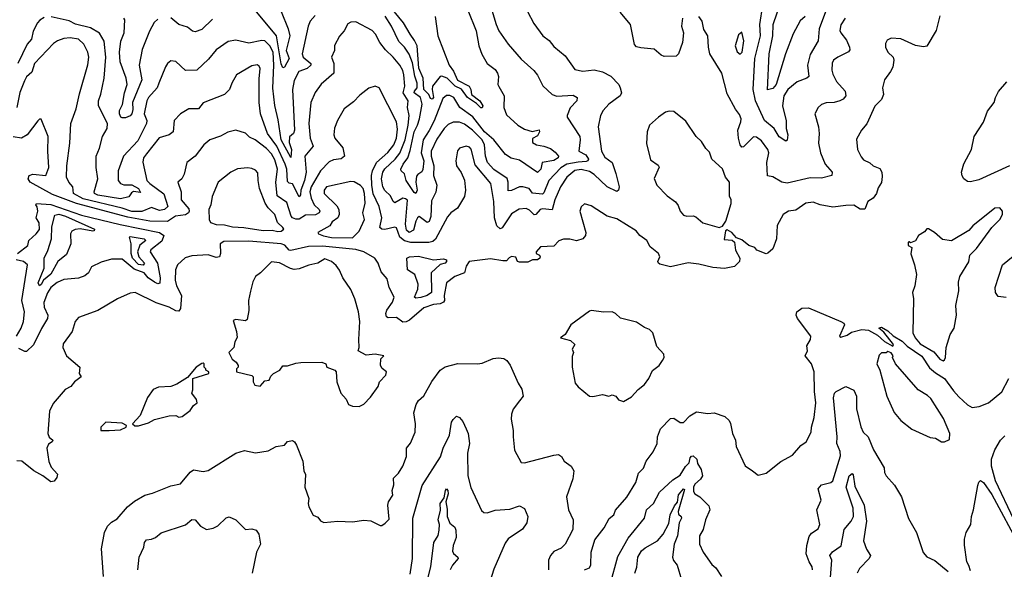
# Model space of a CAD drawing. Extents: x 1246230 to 1426786, y 660032 to 763141.
# Tile 432 of 566: x 1403423 to 1409493, y 688809 to 692195. Entities that reach past the tile are written whole.
import ezdxf

# ---------------------------------------------------------------- set-up
doc = ezdxf.new("R2010")
doc.units = 0

msp = doc.modelspace()

# ---------------------------------------------------------------- linework, layer by layer
at = {"layer": '0CON10XD'}
for points in [[(1405984.6, 692214.6), (1406000.3, 692095), (1406070.8, 691915), (1406097.1, 691877.1), (1406122.4, 691822.4), (1406193.3, 691785), (1406204.1, 691765), (1406207.7, 691735), (1406259.2, 691695), (1406277.6, 691665), (1406275, 691651.5), (1406265, 691651.8), (1406238.3, 691678.3), (1406183.6, 691715), (1406147.1, 691767.2), (1406106.7, 691785), (1406057.9, 691835), (1406025, 691847.3), (1406014.7, 691845.3), (1405968, 691785), (1405964.8, 691765), (1405973.9, 691715), (1405965, 691704.7), (1405955, 691710), (1405945.3, 691735), (1405914.4, 691765), (1405911.1, 691835), (1405882.8, 691897.2), (1405873.3, 692033.3), (1405857.8, 692067.8), (1405830.9, 692105), (1405789.3, 692175), (1405685, 692303.7)], [(1408415, 692308.6), (1408350.8, 692139.2), (1408344.4, 692065), (1408295, 691980), (1408279.6, 691915), (1408286.9, 691845), (1408275.3, 691834.7), (1408215, 691812.1), (1408158.8, 691765), (1408134.5, 691725.5), (1408126.1, 691665), (1408147.1, 691572.9), (1408147.1, 691525), (1408157.5, 691485), (1408155, 691452.5), (1408145, 691447.5), (1408105, 691474.4), (1408074.4, 691525), (1408013.5, 691573.5), (1407958.3, 691695), (1407944.4, 691765), (1407954.8, 691955), (1407990.5, 692095), (1407984.8, 692165), (1408003.3, 692285)], [(1408265, 692214.4), (1408235, 692187.8), (1408192, 692108), (1408143.7, 691985), (1408085.6, 691795), (1408065, 691771.9), (1408032.1, 691762.1), (1408042.9, 691985), (1408066.2, 692095), (1408068.8, 692165), (1408118.9, 692315)], [(1405035.4, 692245), (1405077.9, 692137.9), (1405087.9, 692095), (1405065.6, 692005), (1405083.8, 691955), (1405055, 691901.8), (1405045, 691898.5), (1405035, 691923.1), (1405005.8, 692095.8), (1404875, 692253.1)], [(1406326.9, 692275), (1406359.6, 692165), (1406377.4, 692127.4), (1406435, 692044.4), (1406515, 691951.1), (1406592.7, 691882.7), (1406615, 691853.1), (1406648.1, 691788.1), (1406705, 691734.4), (1406735, 691724.5), (1406835, 691730.5), (1406860, 691715), (1406857.1, 691695), (1406817, 691653), (1406797.8, 691605), (1406798.9, 691595), (1406876.5, 691475), (1406879.1, 691455), (1406869.2, 691385), (1406912.4, 691362.4), (1406930, 691335), (1406926.2, 691325), (1406915, 691320.8), (1406865, 691317.5), (1406795, 691305.1), (1406758.3, 691281.7), (1406685.2, 691205), (1406655, 691129.1), (1406645, 691119.4), (1406585, 691127.3), (1406564.2, 691154.2), (1406525, 691166.1), (1406505, 691165.3), (1406455, 691143.5), (1406435, 691141.4), (1406435.3, 691194.7), (1406427.2, 691217.2), (1406345, 691271.2), (1406306.7, 691315), (1406294.5, 691355), (1406288.4, 691425), (1406274.2, 691455), (1406215, 691514.8), (1406165, 691551.1), (1406135, 691563.5), (1406095, 691564.6), (1406065, 691549.5), (1406040, 691525), (1405995, 691460), (1405960, 691385), (1405959, 691355), (1405975.9, 691295), (1405973.8, 691235), (1405995.4, 691175), (1405988.2, 691131.8), (1405961.7, 691078.3), (1405956.7, 690983.3), (1405947.6, 690952.4), (1405935, 690946.3), (1405885, 690982.1), (1405875, 690975.2), (1405865, 690953.4), (1405850.6, 690899.4), (1405825, 690884.5), (1405808.2, 690898.2), (1405800.4, 690935), (1405813.2, 691083.2), (1405802.4, 691092.4), (1405785, 691094.7), (1405735, 691067.8), (1405725, 691075.7), (1405709.2, 691109.2), (1405673.3, 691143.3), (1405660.7, 691165), (1405653.8, 691215), (1405661.5, 691255), (1405673.7, 691276.3), (1405738.7, 691335), (1405766.6, 691373.4), (1405799.7, 691455), (1405818.4, 691545), (1405824.1, 691604.1), (1405813.2, 691655), (1405817.6, 691695), (1405787.8, 691745), (1405797.4, 691785), (1405792, 691855), (1405785, 691881.4), (1405766, 691914), (1405725.2, 691965.2), (1405678.6, 692008.6), (1405642.2, 692055), (1405617.1, 692105), (1405595, 692129.2), (1405495, 692182), (1405465, 692179.2), (1405445, 692168.8), (1405424.1, 692125.9), (1405395, 692093.8), (1405364.4, 692035.6), (1405363.3, 692005), (1405345.7, 691965), (1405358.9, 691925), (1405359.2, 691865), (1405281.3, 691798.7), (1405245, 691747.1), (1405217.3, 691685), (1405205.9, 691555), (1405214, 691466), (1405232.7, 691415), (1405181.5, 691355), (1405188.2, 691255), (1405178.3, 691205), (1405157, 691145), (1405154.5, 691115.5), (1405145, 691104.4), (1405104.6, 691184.6)], [(1406185, 692254.2), (1406236.7, 692126.7), (1406253.5, 692035), (1406271.9, 691981.9), (1406305, 691924.2), (1406355, 691887.5), (1406369.2, 691865), (1406375.6, 691845), (1406370.6, 691795), (1406377, 691783), (1406410.4, 691725), (1406407.5, 691655), (1406425, 691608.5), (1406493.8, 691545), (1406535, 691520.2), (1406583.2, 691506.8), (1406625, 691517.5), (1406628.4, 691505), (1406615, 691479.1), (1406585, 691462.5), (1406585, 691439.4), (1406608, 691425), (1406655, 691416.7), (1406695, 691401.1), (1406725, 691378.9), (1406744, 691355), (1406742, 691345), (1406715, 691327.3), (1406643.6, 691315), (1406636.5, 691273.5), (1406615, 691252.9), (1406505, 691329.2), (1406453, 691343), (1406418.1, 691365), (1406345.9, 691455), (1406288, 691505), (1406216.5, 691596.5), (1406135.8, 691655), (1406098.7, 691715), (1406075, 691727.6), (1406055, 691728.3), (1406031.3, 691708.7), (1405977.4, 691572.6), (1405948.2, 691511.8), (1405910.5, 691455), (1405898.6, 691375), (1405914.2, 691325), (1405908.1, 691271.9), (1405901.8, 691258.2), (1405877.6, 691242.4), (1405869.8, 691230.2), (1405865.6, 691195), (1405873.6, 691145), (1405865, 691123.8), (1405855, 691130), (1405806.5, 691205), (1405794.5, 691244.5), (1405775, 691263.8), (1405773.6, 691273.6), (1405786.8, 691305), (1405814.8, 691345), (1405831.1, 691388.9), (1405854.9, 691505.1), (1405876.1, 691545), (1405887.7, 691585), (1405904, 691675), (1405894.3, 691715), (1405855.2, 691745), (1405856.3, 691755), (1405873.8, 691775), (1405874.2, 691805), (1405858, 691848), (1405845, 691929.6), (1405823.2, 691983.2), (1405795, 692025.3), (1405760.9, 692060.9), (1405714.8, 692155), (1405675.9, 692215.9)], [(1406554.3, 692245), (1406592, 692172), (1406647.1, 692095), (1406687.7, 692067.7), (1406715, 692030), (1406785, 691973.1), (1406845, 691888.6), (1406895, 691877.7), (1406965, 691886.9), (1407015, 691874.7), (1407066.3, 691846.3), (1407115.6, 691795), (1407125.3, 691775.3), (1407132.7, 691745), (1407125.5, 691725), (1407055, 691673.8), (1407019.1, 691635), (1407003.9, 691605), (1406988.5, 691535), (1407009, 691385), (1407029.2, 691349.2), (1407075.5, 691315), (1407098, 691248)], [(1407508.8, 692205), (1407502.5, 692155), (1407514.3, 692115), (1407509.4, 692055), (1407484.5, 691985.5), (1407469.1, 691970.9), (1407395, 691968.6), (1407376.7, 691976.7), (1407335, 692014.2), (1407251.2, 692021.2), (1407225, 692028.8), (1407213, 692043), (1407188.8, 692165), (1407125, 692241.8)], [(1409095, 692219.2), (1409072, 692128), (1409015, 692031.4), (1408995, 692027.1), (1408946, 692036), (1408855, 692078), (1408795, 692082), (1408771.2, 692068.8), (1408760.7, 692049.3), (1408760.8, 692025), (1408774.3, 691995), (1408808.6, 691965), (1408812.2, 691945), (1408805, 691902.5), (1408792, 691875), (1408754.2, 691825), (1408742.5, 691775), (1408747.5, 691735), (1408736.3, 691703.7), (1408695, 691662), (1408646.1, 691553.9), (1408612.9, 691515), (1408581.7, 691458.3), (1408587.8, 691395), (1408610.5, 691350.5), (1408625, 691332.5), (1408663.2, 691313.2), (1408684.5, 691294.5), (1408725, 691278.8), (1408737.5, 691255), (1408738.8, 691228.8), (1408735, 691192.5), (1408715, 691160), (1408704, 691125), (1408684.4, 691095.6), (1408652, 691075), (1408632.4, 691027.6), (1408605, 691026.9), (1408565, 691051.9), (1408515, 691051.2), (1408435, 691039.4), (1408357.5, 691055), (1408315, 691071.9), (1408270, 691065), (1408208.2, 691021.8), (1408162.5, 691015), (1408128.8, 690995), (1408093.5, 690926.5), (1408087.5, 690845), (1408065.9, 690784.1), (1408035, 690757.5), (1408025, 690753.3), (1407967.5, 690775), (1407955, 690792.5), (1407917.5, 690805), (1407875, 690838.8), (1407841.2, 690851.2), (1407812.5, 690885), (1407785, 690900), (1407773.3, 690895), (1407765, 690840), (1407815, 690837.5), (1407830, 690825), (1407836.7, 690775), (1407862.5, 690725), (1407860, 690705), (1407830, 690675), (1407767.6, 690662.4), (1407695, 690668.1), (1407610.5, 690689.5), (1407543, 690697), (1407435, 690673.5), (1407369.7, 690689.7), (1407360, 690695), (1407357.1, 690705), (1407368.5, 690735), (1407360.9, 690755), (1407310, 690795), (1407289.2, 690835), (1407245, 690865.8), (1407224, 690895), (1407105, 690967.5), (1407045, 690984.2), (1406945, 691048), (1406905, 691060), (1406885, 691042.5), (1406876.2, 691015), (1406912.5, 690885), (1406910.8, 690865), (1406895.5, 690844.5), (1406855, 690833.3), (1406815, 690843.3), (1406775, 690842.2), (1406747.5, 690832.5), (1406715, 690800), (1406633.3, 690795), (1406607.5, 690765), (1406607.5, 690755), (1406627.5, 690745), (1406632.5, 690735), (1406630, 690725), (1406615, 690716.2), (1406585, 690716.2), (1406555, 690701.4), (1406505, 690701.1), (1406491.9, 690705), (1406482, 690732), (1406455.6, 690735.6), (1406441.1, 690728.9), (1406425, 690710), (1406400.5, 690709.5), (1406325, 690721.8), (1406193.8, 690705), (1406175, 690676.7), (1406164.3, 690635.7), (1406106.4, 690613.6), (1406053.3, 690575), (1406039.1, 690495), (1406041.1, 690465), (1406035.3, 690455), (1406015, 690444.8), (1405975, 690440.5), (1405915, 690420.3), (1405825.7, 690344.3), (1405805, 690333.5), (1405785, 690331.6), (1405745, 690360.9), (1405695, 690358.8), (1405683.6, 690365), (1405680.3, 690385), (1405686.6, 690405), (1405720.5, 690455), (1405731.2, 690485), (1405700, 690545), (1405689.2, 690599.2), (1405651.9, 690641.9), (1405632.5, 690695), (1405612.9, 690725), (1405545.5, 690765.5), (1405495, 690779.7), (1405289.1, 690799.1), (1405202.8, 690797.2), (1405095, 690772.4), (1405085, 690775.4), (1405056.8, 690806.8), (1405034.7, 690814.7), (1404835, 690830.7), (1404681.5, 690828.5), (1404658, 690815), (1404661.8, 690755), (1404655, 690734.3), (1404635, 690729.4), (1404585, 690745.8), (1404485, 690739.5), (1404442.9, 690727.1), (1404395, 690684.2), (1404382.9, 690655), (1404380.6, 690590.6), (1404390, 690555), (1404420.5, 690495), (1404413.4, 690416.6), (1404405, 690400), (1404385, 690400.6), (1404345, 690423.6), (1404265, 690450.8), (1404135, 690514.2), (1404105, 690510.8), (1404026.7, 690475), (1403905, 690404.5), (1403785, 690361.2), (1403766, 690335), (1403745.7, 690274.3), (1403691.2, 690198.8), (1403690, 690175), (1403712, 690125), (1403793.3, 690055), (1403790, 690015), (1403801.2, 689995), (1403761.2, 689965), (1403738.8, 689935), (1403703.7, 689916.3), (1403630.2, 689829.8), (1403607, 689783), (1403595.6, 689645), (1403604.2, 689624.2), (1403626.7, 689605), (1403623.3, 689595), (1403600.6, 689579.4), (1403591.4, 689555), (1403603, 689473), (1403617.7, 689437.7), (1403656.7, 689395), (1403652.5, 689375), (1403635, 689352.5), (1403615, 689347.5), (1403565.8, 689385.8), (1403510, 689415), (1403436.1, 689476.1), (1403405, 689477.5)], [(1403575, 692208.7), (1403546.9, 692193.1), (1403533.3, 692176.7), (1403506.5, 692125), (1403496.2, 692075), (1403470, 692045), (1403411.3, 691925)], [(1405245, 692221.4), (1405213.5, 692185), (1405202.1, 692155), (1405165.3, 691985), (1405170.3, 691965), (1405218.5, 691925), (1405217.8, 691915), (1405195.1, 691894.9), (1405144.4, 691875), (1405115, 691821.2), (1405105.3, 691765), (1405117.4, 691515), (1405111.1, 691495), (1405086.3, 691473.7), (1405085, 691438.8), (1405097.9, 691395), (1405095, 691346.2), (1405035, 691455.6), (1405017.5, 691577.5), (1404996.5, 691666.5), (1404983.5, 691773.5), (1404990, 691915), (1404985.8, 691995), (1404965, 692034.7), (1404935, 692064.7), (1404915, 692067.9), (1404835, 692050.7), (1404755, 692068.5), (1404708.8, 692061.2), (1404635, 692008.9), (1404587.9, 691952.1), (1404515, 691883.8), (1404445, 691881.4), (1404385, 691938), (1404355, 691940.8), (1404335, 691926.2), (1404322, 691905), (1404281.5, 691805), (1404271.2, 691775), (1404217.5, 691715), (1404207.5, 691695), (1404191, 691615), (1404206.8, 691575), (1404205.4, 691555), (1404151.7, 691448.3), (1404063.5, 691355), (1404029.6, 691265), (1404031, 691205), (1404044.8, 691185), (1404065, 691177.5), (1404115, 691178.3), (1404155, 691155.6), (1404168.8, 691131.2), (1404125, 691137.1), (1404111.9, 691128.1), (1404096.3, 691103.7), (1404045, 691090.8), (1403905.5, 691114.5), (1403883.4, 691125), (1403881.5, 691135), (1403905.5, 691215), (1403894.4, 691284.4), (1403894.7, 691355), (1403915, 691404.4), (1403933.3, 691475), (1403962.7, 691525), (1403964.3, 691555), (1403908.1, 691665), (1403908.5, 691695), (1403923.9, 691736.1), (1403944.1, 691835), (1403954.7, 691965), (1403943.7, 692063.7), (1403915, 692112.5), (1403858.6, 692145), (1403768.1, 692168.1), (1403729, 692189), (1403618.1, 692211.9)], [(1404275, 692198.2), (1404252.2, 692177.8), (1404223.8, 692125), (1404178.8, 692011.2), (1404160, 691915), (1404176.3, 691825), (1404119.4, 691685), (1404121, 691641), (1404115.1, 691614.9), (1404105, 691602.9), (1404075, 691590.5), (1404055, 691589.7), (1404047.6, 691595), (1404039.2, 691615), (1404039.3, 691635), (1404057.4, 691672.6), (1404069.2, 691745), (1404085.8, 691795), (1404078.7, 691835), (1404042, 691935), (1404037.8, 691995), (1404047.3, 692062.7), (1404066.7, 692115), (1404071.1, 692195), (1404065, 692204.2)], [(1404610.8, 692199.1), (1404545, 692135.6), (1404505, 692120.4), (1404487.5, 692125), (1404458.1, 692148.1), (1404405, 692165.6), (1404355, 692206.2)], [(1408512.7, 692205), (1408485, 692163.1), (1408479.3, 692129.3), (1408484.3, 692114.3), (1408519.1, 692069.1), (1408539.2, 692025), (1408539.7, 692010.3), (1408532.1, 691997.9), (1408465.8, 691965), (1408440, 691945), (1408432.6, 691927.4), (1408428.9, 691885), (1408435, 691858.6), (1408457.7, 691815), (1408511.9, 691755), (1408515.6, 691725), (1408500, 691705), (1408478.8, 691695), (1408444.5, 691685.5), (1408395, 691682.7), (1408365, 691671.9), (1408344.4, 691655), (1408325.5, 691614.5), (1408347.8, 691535), (1408352.1, 691495), (1408347.8, 691435), (1408360.3, 691375), (1408388.2, 691305), (1408430.6, 691255), (1408430, 691235), (1408365, 691218.9), (1408295, 691221.8), (1408155, 691187.9), (1408121.4, 691195), (1408065, 691226.2), (1408032.2, 691232.2), (1408029.4, 691315), (1408041.2, 691375), (1408035, 691395.5), (1407995, 691449.1), (1407965, 691470.8), (1407946.2, 691473.8), (1407885, 691412.5), (1407875, 691410.8), (1407863.6, 691425), (1407853.3, 691465), (1407850.9, 691515), (1407869.5, 691565), (1407870.8, 691585), (1407861.2, 691611.2), (1407835, 691643.3), (1407785, 691737.5), (1407751.5, 691865), (1407678.1, 691985), (1407669.1, 692025), (1407665.6, 692095), (1407640.8, 692135), (1407629.2, 692185), (1407608.8, 692215)], [(1405104.6, 691184.6), (1405085, 691188.9), (1405075, 691198.5), (1405069, 691275), (1405060.1, 691305), (1405007.3, 691415), (1404951.1, 691495), (1404907.2, 691615), (1404898.7, 691685), (1404898.6, 691831.4), (1404905.5, 691895), (1404899.5, 691909.5), (1404886.6, 691916.6), (1404855, 691910.6), (1404760, 691855), (1404730, 691805), (1404716, 691765), (1404686.2, 691735), (1404555, 691682), (1404525, 691645.8), (1404466, 691646), (1404415, 691614.3), (1404375.4, 691574.6), (1404369.5, 691505), (1404344.8, 691485.2), (1404283.4, 691466.6), (1404205, 691368.4), (1404187.1, 691345), (1404182.6, 691317.4), (1404207.1, 691205), (1404224.7, 691185), (1404312.5, 691122.5), (1404336.6, 691045), (1404316.2, 691025), (1404285, 691019.7), (1404235, 691037.3), (1404176.9, 691013.1), (1404115, 691013.2), (1404055, 691034), (1403815, 691092.1), (1403755.4, 691125), (1403750, 691165), (1403725.4, 691195), (1403712.5, 691225), (1403713.5, 691295), (1403731.6, 691435), (1403739.1, 691555), (1403771.8, 691645), (1403791.3, 691738.7), (1403843.8, 691916.2), (1403848.4, 691965), (1403843.6, 691995), (1403818.4, 692045), (1403785, 692074.7), (1403735, 692084.2), (1403695, 692079.1), (1403655.7, 692065), (1403632.4, 692047.6), (1403515.3, 691924.7), (1403497.5, 691872.5), (1403465, 691843.5), (1403452.2, 691817.8), (1403424.2, 691745.8), (1403406.1, 691653.9)], [(1407865, 691983.3), (1407876.9, 691995), (1407887.5, 692065), (1407875, 692117.5), (1407855, 692102.5), (1407833.1, 692035), (1407845, 691996.7), (1407865, 691983.3)], [(1407098, 691248), (1407118.8, 691165), (1407114.5, 691145.5), (1407105, 691137.5), (1407045, 691165.8), (1406965, 691240.5), (1406935, 691259), (1406885, 691272.6), (1406844.6, 691265.4), (1406795, 691224), (1406756.8, 691165), (1406722, 691085), (1406705, 691023.8), (1406645, 691030.7), (1406632.2, 691025), (1406605, 690995.5), (1406595, 690993.1), (1406565, 691022.3), (1406545, 691032.5), (1406501.2, 691028.8), (1406455, 690999.5), (1406396.9, 690913.1), (1406385, 690907.5), (1406364.7, 690925), (1406349.3, 690975), (1406345.7, 691075), (1406326.9, 691185), (1406231.8, 691301.8), (1406206.6, 691396.6), (1406195, 691410.6), (1406175.5, 691415.5), (1406135, 691402.9), (1406122.8, 691387.2), (1406111.9, 691325), (1406115.7, 691295.7), (1406144.4, 691254.4), (1406165.5, 691205.5), (1406172.2, 691145), (1406164.4, 691105), (1406122.9, 691035), (1406080, 691005), (1406059.4, 690980.6), (1405986.2, 690843.8), (1405970.7, 690829.3), (1405945, 690822.2), (1405835, 690823.1), (1405795, 690831.9), (1405766, 690855), (1405745, 690913.5), (1405735, 690916), (1405675, 690902.2), (1405655.2, 690905.2), (1405643.9, 690915), (1405654.8, 690975), (1405639.2, 691045), (1405603, 691123), (1405593.1, 691175), (1405590.9, 691235), (1405598, 691265), (1405622.5, 691315), (1405692.7, 691377.3), (1405728.5, 691425), (1405745.9, 691465), (1405751.3, 691521.3), (1405746.8, 691566.8), (1405640, 691775), (1405615, 691785.6), (1405575, 691774.2), (1405519.8, 691730.2), (1405481.5, 691688.5), (1405423.9, 691646.1), (1405382.2, 691575), (1405363.8, 691526.2), (1405359.3, 691485), (1405366.2, 691465), (1405415.3, 691405), (1405425.3, 691355), (1405405, 691337.2), (1405358, 691332), (1405330.9, 691319.1), (1405277.9, 691265), (1405219, 691165), (1405212.6, 691135), (1405220.5, 691095), (1405237.5, 691055), (1405268.8, 691025), (1405273.1, 691015), (1405268.5, 691005), (1405246.3, 690993.7), (1405185, 690990.6), (1405145, 690967), (1405126, 690966), (1405105, 690974.8), (1405096.7, 690985), (1405069, 691069), (1405009.5, 691109.5), (1405002.2, 691195), (1405013.2, 691275), (1404995, 691331.1), (1404975, 691368.3), (1404945, 691401.4), (1404875, 691454), (1404840.6, 691470.6), (1404815, 691495.6), (1404755, 691514.2), (1404706.8, 691503.2), (1404661.7, 691478.3), (1404595, 691454.3), (1404558.6, 691425), (1404505.4, 691354.6), (1404454.4, 691315.6), (1404437.3, 691242.7), (1404422, 691215), (1404397.5, 691195), (1404418.7, 691135), (1404419.1, 691085), (1404465, 691030), (1404468.3, 691015), (1404463.1, 691005), (1404445, 690992.6), (1404383.5, 690985), (1404335, 690951.9), (1404225.4, 690954.6), (1404089.5, 690979.5), (1403772.6, 691062.6), (1403625, 691117.3), (1403487.5, 691195), (1403476.2, 691215), (1403481.2, 691235), (1403505, 691242.5), (1403585, 691234.6), (1403603.1, 691285), (1403596, 691385), (1403598.5, 691475), (1403555, 691582.5), (1403545, 691582.5), (1403535, 691572.5), (1403470, 691485), (1403435, 691465.9), (1403382.6, 691472.6)], [(1409525.4, 691294.6), (1409335, 691208.5), (1409285, 691196.9), (1409265, 691199.2), (1409244.2, 691215), (1409232.4, 691232.4), (1409228.5, 691255), (1409243.7, 691306.4), (1409291.5, 691395), (1409306.9, 691475), (1409365.3, 691564.7), (1409388.6, 691631.4), (1409430, 691685), (1409437.5, 691715), (1409457, 691753), (1409508.6, 691811.4)], [(1407735, 690914), (1407756.4, 690923.6), (1407775.9, 690954.1), (1407808.1, 691061.9), (1407808, 691085), (1407797.7, 691107.7), (1407798.2, 691195), (1407774.4, 691225), (1407755.4, 691275.4), (1407690.8, 691335), (1407675, 691380), (1407652.1, 691402.1), (1407626.2, 691445), (1407594, 691475), (1407530.3, 691570.3), (1407455, 691629.2), (1407427.7, 691632.3), (1407405, 691626), (1407360, 691595), (1407306.2, 691545), (1407292, 691505), (1407287, 691433), (1407312.3, 691332.3), (1407358.8, 691298.8), (1407366.1, 691286.1), (1407333.9, 691216.1), (1407350, 691175), (1407415, 691110), (1407465, 691074), (1407481.4, 691051.4), (1407495.5, 691015), (1407515, 690991.9), (1407535, 690985.7), (1407575, 690987.1), (1407590.7, 690980.7), (1407635, 690943.3), (1407735, 690914)], [(1405015, 690889.7), (1405035, 690893.2), (1405050.4, 690905), (1405045.9, 690915), (1405012.1, 690945), (1404996.9, 690995), (1404955.2, 691035.2), (1404936.8, 691065), (1404901.8, 691155), (1404892.2, 691205), (1404891.5, 691251.5), (1404877.6, 691267.6), (1404855, 691278.9), (1404826.8, 691283.2), (1404765, 691276.9), (1404723.9, 691256.1), (1404646.5, 691195), (1404610.6, 691105), (1404602.1, 691055), (1404589.1, 691025), (1404590.5, 690965), (1404600, 690945), (1404635, 690932.5), (1404685, 690932.2), (1404735, 690918), (1404804.5, 690914.4), (1404925, 690897.2), (1404978.5, 690898.5), (1405015, 690889.7)], [(1405475, 690851.9), (1405515, 690891.9), (1405548.9, 690965), (1405537.8, 691005), (1405553.8, 691065), (1405549.5, 691125), (1405540, 691155), (1405525, 691173.3), (1405485, 691195.6), (1405465, 691199.1), (1405315, 691164.5), (1405300.8, 691145), (1405300.9, 691125), (1405378.3, 691048.3), (1405391.4, 691025), (1405392.8, 690995), (1405384, 690975), (1405349.6, 690950.4), (1405335.3, 690924.8), (1405260, 690885), (1405265.8, 690875), (1405295, 690863.3), (1405345, 690853.8), (1405475, 690851.9)], [(1403408.9, 690755), (1403472.5, 690805), (1403479.6, 690835), (1403525.4, 690875), (1403545, 690902.5), (1403543.2, 690943.2), (1403525.5, 690975), (1403535.5, 691015), (1403531.7, 691041.7), (1403522.5, 691055), (1403526.7, 691063.3), (1403615, 691057.6), (1403805, 690991.2), (1404042.7, 690932.7), (1404284.1, 690884.1), (1404311.4, 690865), (1404300, 690830), (1404231.9, 690778.1), (1404226.7, 690765), (1404272.8, 690695), (1404289.1, 690605), (1404287.4, 690572.6), (1404275, 690568.1), (1404255, 690577.3), (1404215.7, 690605.7), (1404191.2, 690635), (1404128.6, 690658.6), (1404055, 690720.6), (1403989.3, 690720.7), (1403925, 690700.5), (1403865, 690672.9), (1403847.3, 690635), (1403825, 690617.5), (1403785, 690602.4), (1403695, 690595.4), (1403655, 690575.3), (1403615, 690544.6), (1403595, 690513.1), (1403572, 690452), (1403574.1, 690424.1), (1403595.7, 690375), (1403594.8, 690355.2), (1403557.5, 690292.5), (1403508, 690192), (1403465, 690151.9), (1403455, 690150)], [(1409115, 690092.9), (1409125, 690100), (1409130, 690115), (1409134.3, 690175), (1409159.2, 690255), (1409183.8, 690295), (1409198.6, 690375), (1409193.3, 690435), (1409212.5, 690525), (1409210.9, 690579.1), (1409217.9, 690612.1), (1409275, 690703.3), (1409279.2, 690745), (1409322, 690785), (1409415.7, 690914.3), (1409465, 690963.3), (1409482, 690995), (1409482, 691015), (1409465, 691036.2), (1409435, 691034), (1409298.8, 690925), (1409275, 690896.7), (1409167.9, 690832.1), (1409110.9, 690840.9), (1409062.5, 690885), (1409025, 690907.5), (1409015, 690907.5), (1409001.7, 690888.3), (1408963.3, 690865), (1408945, 690833.3), (1408915, 690820), (1408907, 690827), (1408900, 690825), (1408900, 690805), (1408921.7, 690791.7), (1408917, 690753), (1408940, 690685), (1408952.2, 690625), (1408940.9, 690555), (1408926.9, 690515), (1408932.2, 690475), (1408928.2, 690265), (1408943.3, 690235), (1408975, 690198.8), (1409059.1, 690149.1), (1409095, 690104.5), (1409115, 690092.9)], [(1403545, 690555.7), (1403537.9, 690575), (1403573, 690665), (1403573.2, 690725), (1403596.2, 690773.8), (1403618.5, 690845), (1403620.7, 690919.3), (1403639.8, 690990.2), (1403663.9, 690996.1), (1403705, 690985.6), (1403883.3, 690905), (1403882.5, 690895), (1403875, 690892.5), (1403795, 690906.7), (1403765, 690903), (1403745, 690891.6), (1403735.7, 690875), (1403738.7, 690815), (1403710.8, 690749.2), (1403657.5, 690705), (1403615, 690627.6), (1403569.1, 690590.9), (1403555, 690564.6), (1403545, 690555.7)], [(1404185, 690683.2), (1404155, 690687.3), (1404119.5, 690725), (1404111, 690755), (1404110.1, 690815), (1404100, 690855), (1404105, 690860), (1404190.6, 690845), (1404200.8, 690835), (1404164.5, 690805.5), (1404150.3, 690765), (1404156.8, 690735), (1404191.6, 690695), (1404185, 690683.2)], [(1409505, 690483.3), (1409455, 690489.2), (1409438.1, 690515), (1409435.5, 690545), (1409481.2, 690685), (1409635, 690810)], [(1405865, 690479.2), (1405856.7, 690485), (1405877.1, 690535), (1405879.8, 690565), (1405859.8, 690625), (1405814.7, 690655), (1405810.6, 690725), (1405826.6, 690733.4), (1405881.6, 690738.4), (1405975, 690715.8), (1406035, 690722), (1406055, 690715.8), (1406054.3, 690705), (1406045, 690696.1), (1406015, 690686.1), (1405960.2, 690635), (1405962, 690515), (1405934.7, 690495), (1405895, 690483.6), (1405865, 690479.2)], [(1403403.1, 690245), (1403432.7, 690295), (1403446.6, 690335), (1403452.7, 690395), (1403435.9, 690465), (1403471.1, 690685), (1403447.5, 690705), (1403401.2, 690715)], [(1405515, 689812.5), (1405544.1, 689825.9), (1405585, 689870), (1405633.3, 689935), (1405641.2, 689965), (1405681.2, 690005), (1405683.8, 690025), (1405656.8, 690046.8), (1405648, 690065), (1405650, 690105), (1405667.5, 690125), (1405615, 690134.5), (1405558.1, 690128.1), (1405510, 690155), (1405516.7, 690175), (1405512.9, 690225), (1405519.4, 690335), (1405511.4, 690395), (1405488.9, 690475), (1405465, 690532), (1405414.4, 690605), (1405395, 690651.2), (1405375, 690680.8), (1405345, 690705.6), (1405305, 690721.4), (1405260, 690695), (1405205, 690682.5), (1405145, 690660), (1405115, 690656.2), (1405092, 690662), (1405025, 690698.1), (1404975, 690703.8), (1404906.7, 690635), (1404877, 690613), (1404859.7, 690580.3), (1404846.9, 690523.1), (1404834.5, 690465), (1404835.8, 690404.2), (1404825, 690347.5), (1404815, 690340), (1404755, 690347.5), (1404738.3, 690341.7), (1404760, 690275), (1404763.6, 690236.4), (1404750, 690210), (1404743.3, 690175), (1404712.5, 690145), (1404733.9, 690103.9), (1404757.5, 690085), (1404770, 690065), (1404770, 690055), (1404760, 690045), (1404760, 690025), (1404853.6, 690003.6), (1404862.5, 689995), (1404862.5, 689965), (1404873.6, 689943.6), (1404905, 689937.5), (1404935, 689970), (1404960, 689975), (1404970.7, 689999.3), (1404987.5, 690015), (1405026.7, 690035), (1405045, 690062.5), (1405075, 690062.5), (1405125, 690080), (1405156.1, 690083.9), (1405286.1, 690086.1), (1405310, 690075), (1405317.5, 690055), (1405365, 690036.7), (1405373.3, 690025), (1405378.8, 689965), (1405403.3, 689895), (1405435, 689857.5), (1405450, 689825), (1405475, 689813.3), (1405515, 689812.5)], [(1406905, 688806.7), (1406935, 688817.5), (1406943.6, 688836.4), (1406945.7, 688915), (1406968.7, 688991.3), (1407026.2, 689065), (1407057.7, 689122.3), (1407086.7, 689145), (1407096.4, 689173.6), (1407165, 689254.2), (1407221.9, 689345), (1407237.6, 689402.4), (1407267.6, 689432.4), (1407285.8, 689475), (1407328, 689532), (1407352, 689585), (1407354.2, 689625), (1407372.5, 689675), (1407435, 689737.5), (1407455, 689740.8), (1407495, 689714.3), (1407515, 689713.1), (1407555, 689753.8), (1407595, 689780), (1407665, 689770), (1407705, 689772.5), (1407769.7, 689749.7), (1407796.2, 689725), (1407805, 689707.5), (1407818, 689645), (1407836.2, 689605), (1407840, 689565), (1407895, 689447.5), (1407941.2, 689415), (1407975, 689390), (1408025, 689401.2), (1408115, 689472.5), (1408187, 689513), (1408237.9, 689572.1), (1408270.8, 689595), (1408301.4, 689655), (1408303.3, 689685), (1408320.9, 689745), (1408330, 689835), (1408322.2, 689905), (1408321.5, 690025), (1408304.5, 690075), (1408266, 690125), (1408280, 690155), (1408275.7, 690185), (1408297.8, 690225), (1408300.6, 690245), (1408217.5, 690355), (1408209.2, 690375), (1408213.8, 690395), (1408245, 690417.5), (1408285, 690420), (1408485.7, 690335.7), (1408503.3, 690325), (1408508, 690315), (1408476.7, 690245), (1408485, 690238.8), (1408525, 690252.5), (1408550.9, 690269.1), (1408615, 690286.7), (1408655, 690282.5), (1408710.9, 690250.9), (1408755, 690212.5), (1408806.1, 690183.9), (1408810, 690195), (1408749.2, 690269.2), (1408720, 690295), (1408735, 690300), (1408775, 690278.8), (1408806.8, 690246.8), (1408863.3, 690215), (1408894.4, 690184.4), (1408985, 690123.1), (1409030.9, 690050.9), (1409068.6, 690018.6), (1409123.3, 689985), (1409178.6, 689908.6), (1409212.4, 689872.4), (1409265, 689822.7), (1409295, 689806), (1409338.1, 689811.9), (1409395, 689833.8), (1409478.1, 689901.9), (1409520.5, 689985)], [(1407145, 689843.3), (1407195, 689871.2), (1407235, 689916.2), (1407275, 689948), (1407301.4, 689985), (1407325, 690033.3), (1407365, 690064), (1407386.2, 690095), (1407396.7, 690115), (1407393.3, 690135), (1407351.7, 690181.7), (1407326.2, 690265), (1407305, 690286), (1407275, 690298), (1407225, 690330.8), (1407127, 690357), (1407096.2, 690385), (1407075, 690395.8), (1407025, 690392.5), (1406945, 690403.3), (1406935, 690400), (1406820, 690315), (1406786.7, 690255), (1406757.5, 690235), (1406818.5, 690218.5), (1406846.2, 690195), (1406828.8, 690165), (1406836.7, 690145), (1406829.3, 690120.7), (1406828, 690055), (1406847.5, 689955), (1406865, 689933.3), (1406935, 689876.7), (1406956.1, 689873.9), (1407015, 689886.7), (1407055, 689876.7), (1407075, 689883.8), (1407097.5, 689875), (1407115, 689852.5), (1407145, 689843.3)], [(1403455, 690150), (1403418.8, 690168.8)], [(1409125, 689593.8), (1409155, 689608.8), (1409156, 689645), (1409118.5, 689738.5), (1409040.6, 689860.6), (1409020.2, 689880.2), (1408960.7, 689915), (1408822.9, 690075), (1408802.5, 690115), (1408807.5, 690125), (1408795, 690143.3), (1408775, 690150), (1408765, 690142.5), (1408735, 690142.5), (1408721.7, 690128.3), (1408707.8, 690075), (1408724.5, 690035), (1408768.9, 689875), (1408813.5, 689775), (1408855, 689725.8), (1408922.2, 689672.2), (1409035, 689621.2), (1409067.7, 689617.7), (1409105, 689593.8), (1409125, 689593.8)], [(1403939.2, 688765), (1403926.7, 688935), (1403946.5, 689035), (1403964.4, 689075), (1403990, 689100), (1404025, 689119.2), (1404086.9, 689193.1), (1404130.2, 689229.8), (1404193.8, 689265), (1404242.1, 689277.9), (1404354, 689324), (1404415, 689336.2), (1404475, 689408), (1404495, 689422), (1404555, 689411.4), (1404585, 689418.1), (1404755, 689524), (1404808.3, 689541.7), (1404875.8, 689525.8), (1404955, 689540), (1405005, 689566.2), (1405055, 689574.3), (1405075, 689596), (1405105, 689602.5), (1405118, 689595), (1405130, 689575), (1405169.2, 689475), (1405175.6, 689415), (1405184.2, 689394.2), (1405180.8, 689315), (1405206.2, 689245), (1405201.2, 689215), (1405206.2, 689195), (1405232.3, 689142.3), (1405260.7, 689130.7), (1405278.3, 689108.3), (1405298.3, 689098.3), (1405385, 689106.2), (1405475, 689102.5), (1405545, 689112.2), (1405587, 689107), (1405645, 689080), (1405655, 689080), (1405675.8, 689094.2), (1405701.7, 689118.3), (1405692.5, 689205), (1405697.1, 689225), (1405724, 689265), (1405720, 689295), (1405729.5, 689330.5), (1405728.3, 689371.7), (1405759.1, 689400.9), (1405785.7, 689445), (1405806.9, 689505), (1405808, 689555), (1405832.7, 689587.3), (1405860, 689655), (1405864, 689705), (1405852.7, 689772.7), (1405867.8, 689825), (1405881.4, 689848.6), (1405915, 689878.8), (1405963, 689967), (1406015, 690036), (1406045, 690055.6), (1406125, 690077.9), (1406245.6, 690074.4), (1406275, 690080), (1406342.6, 690107.4), (1406375, 690112.5), (1406407.6, 690107.6), (1406425.7, 690095), (1406447.2, 690067.2), (1406495, 689956.2), (1406519.3, 689919.3), (1406526.9, 689875), (1406505, 689847.1), (1406464.6, 689795.4), (1406454.3, 689765), (1406452.9, 689735), (1406465.8, 689665), (1406464.4, 689625), (1406473.9, 689543.9), (1406515, 689466.7), (1406535, 689464.2), (1406715, 689513.3), (1406745, 689516.7), (1406762.5, 689505), (1406780, 689475), (1406822.5, 689445), (1406838.8, 689415), (1406832.4, 689367.6), (1406793.5, 689255), (1406807.1, 689175), (1406834, 689115), (1406832, 689055), (1406786.7, 688965), (1406760.5, 688939.5), (1406715, 688918.8), (1406694.3, 688895), (1406682.5, 688865), (1406683.6, 688806.4)], [(1404133.6, 689693.6), (1404155, 689694), (1404217.7, 689712.3), (1404255, 689732), (1404345, 689753.8), (1404385, 689756.2), (1404405, 689747.5), (1404425, 689750), (1404475, 689787.5), (1404495, 689817.5), (1404516.7, 689835), (1404513.3, 689855), (1404483.6, 689893.6), (1404491.2, 689915), (1404490, 689985), (1404590, 690015), (1404590, 690025), (1404570, 690035), (1404570, 690045), (1404560, 690055), (1404560, 690075), (1404555, 690080), (1404545, 690077.5), (1404510, 690055), (1404458.3, 689991.7), (1404391.2, 689948.8), (1404355, 689936.2), (1404278.8, 689931.2), (1404245, 689916.2), (1404211.9, 689868.1), (1404165, 689756.7), (1404117.5, 689705), (1404133.6, 689693.6)], [(1408310.9, 688805), (1408307.3, 688825), (1408290, 688855), (1408272.2, 688905), (1408275.9, 688955), (1408288.8, 689011.2), (1408305, 689031.4), (1408345, 689059.2), (1408355.5, 689085), (1408337.5, 689175), (1408364.3, 689235), (1408345.6, 689305), (1408365, 689328.9), (1408423.8, 689345), (1408435, 689354.4), (1408482.6, 689507.4), (1408481.2, 689535), (1408461.1, 689585), (1408462.8, 689625), (1408440.6, 689865), (1408446, 689894), (1408455.4, 689904.6), (1408515, 689935.5), (1408565, 689913.3), (1408580.8, 689875), (1408582.1, 689797.9), (1408607.6, 689687.6), (1408622.5, 689655), (1408654.4, 689624.4), (1408686.2, 689545), (1408751.2, 689435), (1408753.8, 689405), (1408763.8, 689385), (1408815, 689326.7), (1408860, 689255), (1408902.3, 689122.3), (1408951.2, 689035), (1408993, 688913), (1409015, 688886.2), (1409064.4, 688864.4), (1409146, 688795)], [(1405830.7, 688779.3), (1405844.8, 688875), (1405847.6, 689125), (1405903.5, 689325), (1406017.6, 689502.4), (1406033.2, 689555), (1406072.3, 689635), (1406085.7, 689715), (1406095, 689732), (1406115, 689753.3), (1406135, 689743.8), (1406155, 689720), (1406175.2, 689675.2), (1406187.7, 689645), (1406195.5, 689585), (1406183.1, 689525), (1406185.6, 689385), (1406205, 689313.8), (1406270.9, 689170.9), (1406285, 689158.8), (1406305, 689157.5), (1406355, 689174.5), (1406445, 689179.4), (1406505, 689200), (1406535, 689184), (1406555.6, 689135), (1406550, 689095), (1406523, 689057), (1406435, 688996.9), (1406415, 688970.8), (1406345, 688810), (1406296.9, 688655)], [(1403975, 689664.2), (1404045, 689667.5), (1404080, 689685), (1404082.5, 689695), (1404055, 689710), (1403955, 689716.7), (1403922.5, 689685), (1403922.5, 689665), (1403975, 689664.2)], [(1409665, 688877.1), (1409438.9, 689355), (1409414, 689445), (1409412.9, 689487.1), (1409434.5, 689545), (1409470, 689605), (1409495, 689630.8)], [(1407062.9, 688715), (1407111, 688889), (1407175, 689000.5), (1407275, 689124.4), (1407286.2, 689175), (1407330.9, 689215), (1407368.2, 689285), (1407450.1, 689359.9), (1407495, 689388.5), (1407528.1, 689441.9), (1407549.4, 689465), (1407555.9, 689495), (1407565, 689505.9), (1407575, 689507.4), (1407597.1, 689487.1), (1407600.8, 689460.8), (1407624.5, 689424.5), (1407631.8, 689385), (1407620.4, 689365), (1407585, 689333.6), (1407577.5, 689315), (1407577.6, 689287.6), (1407585, 689274.3), (1407615, 689255.8), (1407670.7, 689200.7), (1407677.3, 689175), (1407650, 689115), (1407635.6, 689055), (1407614.2, 689015), (1407614.4, 688965), (1407635.8, 688915), (1407689.2, 688839.2), (1407715, 688818.8), (1407749.4, 688765)], [(1408421, 688759), (1408428.6, 688865), (1408416.2, 688895), (1408432.9, 688917.1), (1408486.7, 688953.3), (1408505.3, 689055), (1408548.7, 689105), (1408562.2, 689135), (1408561.1, 689185), (1408517.7, 689315), (1408536.9, 689385), (1408555, 689398.8), (1408561.9, 689391.9), (1408570.4, 689320.4), (1408629.3, 689205), (1408644, 689105), (1408624.7, 688985), (1408642.7, 688932.7), (1408667.5, 688895), (1408660.5, 688875), (1408599.5, 688815), (1408585.4, 688785)], [(1409285, 688800), (1409275, 688833.3), (1409261.1, 688855), (1409247.2, 688957.2), (1409247.3, 688995), (1409258.5, 689035), (1409285.4, 689084.6), (1409290.5, 689135), (1409302.9, 689175), (1409329.7, 689325), (1409335, 689346.2), (1409345, 689356.9), (1409365, 689343.8), (1409415, 689270.6), (1409765, 688620.5)], [(1405940.4, 688760.4), (1405958.1, 688825), (1405976, 688974), (1406001.9, 689018.1), (1406009.9, 689050.1), (1406010, 689085), (1406002, 689115), (1406016.5, 689173.5), (1406014.5, 689215), (1406040, 689250), (1406047.3, 689295), (1406055, 689305.6), (1406062.7, 689295), (1406064, 689275), (1406049.7, 689225), (1406058.8, 689178.8), (1406058.7, 689135), (1406075, 689093.1), (1406105, 689068.1), (1406111, 689051), (1406114.3, 689005), (1406096, 688955), (1406091.2, 688921.2), (1406096.5, 688906.5), (1406124.3, 688885), (1406125.8, 688875), (1406091.2, 688835), (1406077.5, 688805)], [(1407215, 688785.8), (1407226.8, 688823.2), (1407233.3, 688885), (1407256.1, 688923.9), (1407277.9, 688942.1), (1407355, 688983.8), (1407390.8, 689025), (1407425, 689090.6), (1407432.1, 689145), (1407460, 689200), (1407477.8, 689222.2), (1407485, 689267.3), (1407515, 689304.5), (1407521.4, 689301.4), (1407482.1, 689165), (1407485, 689148.5), (1407501.2, 689135), (1407503.2, 689125), (1407489.4, 689095), (1407478.3, 689015), (1407458.1, 688965), (1407447.5, 688885), (1407453, 688863), (1407475.8, 688835), (1407502.7, 688745)], [(1404150.8, 688805), (1404160, 688885), (1404188.1, 688945), (1404193.1, 688975), (1404205, 688990.8), (1404235, 688994.4), (1404260, 689005), (1404295.7, 689034.3), (1404445, 689082.5), (1404485, 689115.7), (1404505, 689114.2), (1404538, 689075), (1404575, 689053.8), (1404615, 689062), (1404645, 689078), (1404695, 689127.1), (1404715, 689132.5), (1404756.2, 689115), (1404815, 689054.2), (1404855, 689058.6), (1404880.9, 689050.9), (1404897.1, 689025), (1404908.1, 688965), (1404883.8, 688915), (1404855.8, 688785)]]:
    msp.add_lwpolyline(points, dxfattribs=at)

doc.saveas('drawing.dxf')
